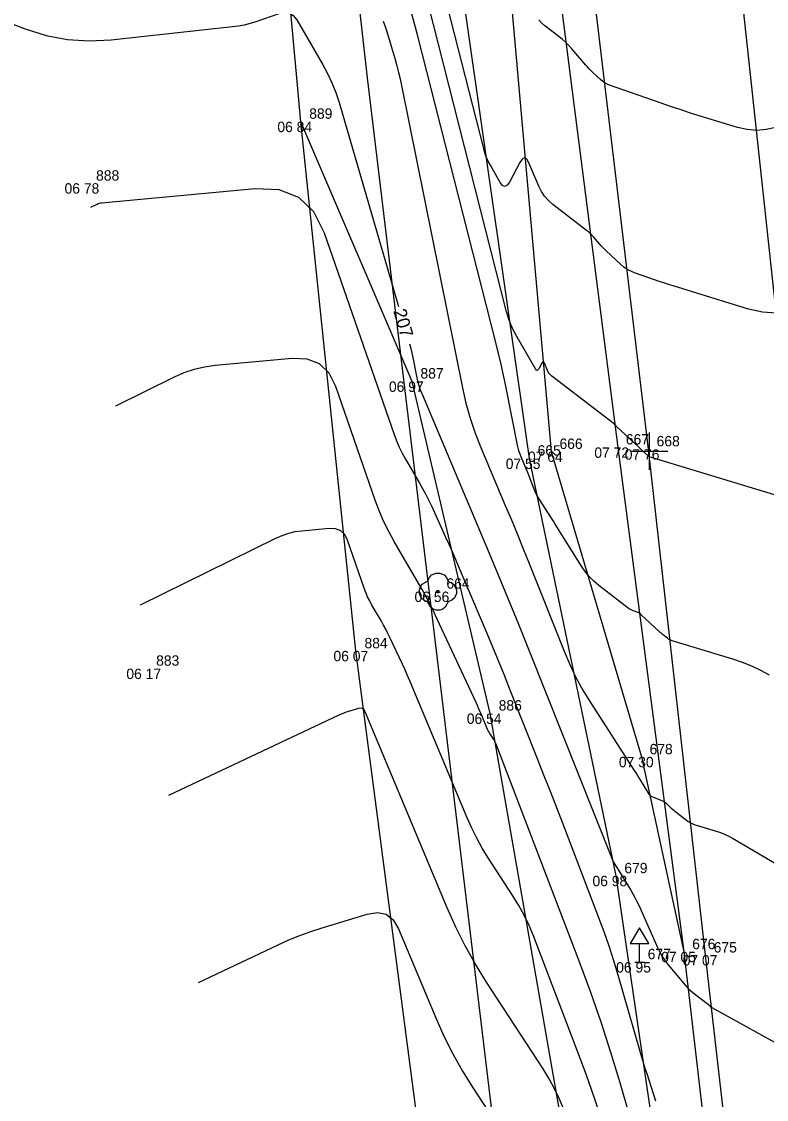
# Model space of a CAD drawing. Extents: x -711234 to -710007, y -1026313 to -1025448.
# Drawn here: x -710916.93 to -710896.84, y -1025992.49 to -1025963.41 of the extents above; entities that cross this region are included whole.
import ezdxf

# ---------------------------------------------------------------- set-up
doc = ezdxf.new("R2010")
doc.units = 0
for name, color, linetype in [('Ex_Contour Labels', 7, 'Continuous'), ('Ex_Major Contours', 7, 'Continuous'), ('Ex_Minor Contours', 7, 'Continuous'), ('Z_body', 7, 'Continuous'), ('Z_body_cisla', 7, 'Continuous'), ('Z_body_vysky_redukovane', 7, 'Continuous'), ('Z_dopravni_znacky', 7, 'Continuous'), ('Z_hektometricka_sit', 7, 'Continuous'), ('Z_hrany_paty', 7, 'Continuous'), ('Z_katastr_hranice', 7, 'Continuous'), ('Z_komunikace', 7, 'Continuous'), ('Z_komunikace_osa', 7, 'Continuous'), ('Z_pole_rozhranni', 7, 'Continuous'), ('Z_rozhranni', 7, 'Continuous'), ('Z_vdz12_plna', 7, 'Continuous'), ('Z_zelen_jednotliva', 7, 'Continuous')]:
    doc.layers.add(name, color=color, linetype=linetype)

# ---------------------------------------------------------------- blocks, each defined once
blk = doc.blocks.new('POINT_DISPLAY')
blk.add_line((0, 0), (0, 0))
blk = doc.blocks.new('Z527')
for p, q in [((0, 0.93), (-0.25, 0.5)), ((0.25, 0.5), (0, 0.93)), ((-0.25, 0.5), (0.25, 0.5)), ((0, 0), (0, 0.5)), ((-0.13, 0), (0.13, 0))]:
    blk.add_line(p, q)
blk = doc.blocks.new('Z24')
for p, q in [((-0.28, 0.28), (-0.23, 0.38)), ((-0.23, 0.38), (-0.17, 0.45)), ((-0.17, 0.45), (-0.05, 0.5)), ((-0.05, 0.5), (0.05, 0.5)), ((0.05, 0.5), (0.17, 0.45)), ((0.17, 0.45), (0.23, 0.38)), ((0.23, 0.38), (0.28, 0.28)), ((-0.5, 0.05), (-0.47, 0.13)), ((-0.5, -0.05), (-0.5, 0.05)), ((-0.47, 0.13), (-0.42, 0.2)), ((-0.42, 0.2), (-0.28, 0.28)), ((-0.03, -0.03), (-0.03, 0.03)), ((-0.03, 0.03), (0.03, 0.03)), ((0.03, 0.03), (0.03, -0.03)), ((0.28, 0.28), (0.42, 0.2)), ((0.42, 0.2), (0.47, 0.13)), ((0.47, 0.13), (0.5, 0.05)), ((0.5, 0.05), (0.5, -0.05)), ((-0.45, -0.17), (-0.5, -0.05)), ((-0.38, -0.23), (-0.45, -0.17)), ((-0.28, -0.28), (-0.38, -0.23)), ((-0.2, -0.42), (-0.28, -0.28)), ((0.03, -0.03), (-0.03, -0.03)), ((0.28, -0.28), (0.2, -0.42)), ((0.38, -0.23), (0.28, -0.28)), ((0.45, -0.17), (0.38, -0.23)), ((0.5, -0.05), (0.45, -0.17)), ((-0.13, -0.47), (-0.2, -0.42)), ((-0.05, -0.5), (-0.13, -0.47)), ((0.05, -0.5), (-0.05, -0.5)), ((0.13, -0.47), (0.05, -0.5)), ((0.2, -0.42), (0.13, -0.47))]:
    blk.add_line(p, q)

msp = doc.modelspace()

# ---------------------------------------------------------------- linework, layer by layer
at = {"layer": 'Ex_Major Contours'}
for points in [[(-710926.145, -1025960.075), (-710916.837, -1025963.602), (-710916.269, -1025963.781), (-710915.691, -1025963.891), (-710915.105, -1025963.93), (-710914.51, -1025963.9), (-710911.236, -1025963.544), (-710911.075, -1025963.522), (-710910.915, -1025963.491), (-710910.757, -1025963.451), (-710910.601, -1025963.401), (-710909.982, -1025963.186), (-710909.837, -1025963.157), (-710909.709, -1025963.176), (-710909.6, -1025963.244), (-710909.508, -1025963.362), (-710908.812, -1025964.556), (-710908.677, -1025964.805), (-710908.557, -1025965.062), (-710908.453, -1025965.325), (-710908.365, -1025965.595), (-710906.758, -1025971.097)], [(-710896.564, -1025971.28), (-710896.944, -1025971.251), (-710897.325, -1025971.164), (-710899.356, -1025970.54), (-710899.482, -1025970.501), (-710899.608, -1025970.46), (-710899.733, -1025970.419), (-710899.858, -1025970.376), (-710900.395, -1025970.188), (-710900.497, -1025970.146), (-710900.594, -1025970.094), (-710900.684, -1025970.033), (-710900.768, -1025969.962), (-710901.164, -1025969.592), (-710901.21, -1025969.548), (-710901.254, -1025969.503), (-710901.298, -1025969.456), (-710901.34, -1025969.409), (-710901.505, -1025969.216), (-710901.547, -1025969.169), (-710901.592, -1025969.124), (-710901.639, -1025969.082), (-710901.688, -1025969.042), (-710902.598, -1025968.341), (-710902.718, -1025968.236), (-710902.821, -1025968.119), (-710902.908, -1025967.99), (-710902.979, -1025967.848), (-710903.244, -1025967.222), (-710903.301, -1025967.123), (-710903.361, -1025967.088), (-710903.424, -1025967.118), (-710903.489, -1025967.212), (-710903.769, -1025967.741), (-710903.829, -1025967.826), (-710903.891, -1025967.855), (-710903.953, -1025967.829), (-710904.017, -1025967.746), (-710904.274, -1025967.304), (-710904.334, -1025967.191), (-710904.386, -1025967.076), (-710904.43, -1025966.957), (-710904.465, -1025966.835), (-710905.945, -1025961.02)], [(-710906.466, -1025972.106), (-710906.434, -1025972.227), (-710906.405, -1025972.352), (-710906.378, -1025972.477), (-710906.278, -1025972.977), (-710906.249, -1025973.101), (-710906.215, -1025973.224), (-710906.174, -1025973.344), (-710906.128, -1025973.463), (-710904.416, -1025977.517), (-710904.116, -1025978.232), (-710903.819, -1025978.95), (-710903.527, -1025979.668), (-710903.238, -1025980.389), (-710901.003, -1025986.011), (-710900.992, -1025986.038), (-710900.98, -1025986.064), (-710900.966, -1025986.089), (-710900.951, -1025986.114), (-710900.888, -1025986.211), (-710900.873, -1025986.235), (-710900.857, -1025986.26), (-710900.842, -1025986.284), (-710900.827, -1025986.309), (-710900.497, -1025986.849), (-710900.439, -1025986.948), (-710900.384, -1025987.049), (-710900.332, -1025987.152), (-710900.284, -1025987.256), (-710899.778, -1025988.396), (-710899.717, -1025988.521), (-710899.649, -1025988.64), (-710899.572, -1025988.754), (-710899.487, -1025988.863), (-710899.069, -1025989.366), (-710899.01, -1025989.433), (-710898.948, -1025989.497), (-710898.882, -1025989.557), (-710898.812, -1025989.614), (-710898.403, -1025989.933), (-710898.395, -1025989.94), (-710898.387, -1025989.947), (-710898.379, -1025989.954), (-710898.372, -1025989.961), (-710898.344, -1025989.992), (-710898.336, -1025990), (-710898.329, -1025990.006), (-710898.32, -1025990.013), (-710898.311, -1025990.018), (-710895.355, -1025991.651)], [(-710902.299, -1025992.769), (-710902.417, -1025992.484), (-710902.55, -1025992.206), (-710902.697, -1025991.935), (-710902.859, -1025991.672), (-710904.385, -1025989.328), (-710904.685, -1025988.845), (-710904.961, -1025988.35), (-710905.215, -1025987.843), (-710905.446, -1025987.323), (-710907.658, -1025982.031), (-710907.69, -1025981.977), (-710907.731, -1025981.945), (-710907.783, -1025981.934), (-710907.845, -1025981.944), (-710908.11, -1025982.025), (-710908.176, -1025982.047), (-710908.241, -1025982.07), (-710908.305, -1025982.097), (-710908.369, -1025982.125), (-710912.968, -1025984.297)]]:
    msp.add_lwpolyline(points, dxfattribs=at)
at = {"layer": 'Ex_Minor Contours'}
for points in [[(-710896.754, -1025981.047), (-710896.991, -1025980.916), (-710897.235, -1025980.8), (-710897.486, -1025980.699), (-710897.742, -1025980.613), (-710899.38, -1025980.115), (-710899.414, -1025980.103), (-710899.447, -1025980.088), (-710899.478, -1025980.07), (-710899.507, -1025980.049), (-710899.621, -1025979.96), (-710899.65, -1025979.938), (-710899.677, -1025979.914), (-710899.705, -1025979.891), (-710899.731, -1025979.866), (-710900.217, -1025979.414), (-710900.242, -1025979.393), (-710900.269, -1025979.374), (-710900.298, -1025979.358), (-710900.328, -1025979.345), (-710900.452, -1025979.298), (-710900.483, -1025979.285), (-710900.512, -1025979.27), (-710900.541, -1025979.252), (-710900.567, -1025979.233), (-710901.358, -1025978.621), (-710901.493, -1025978.507), (-710901.616, -1025978.382), (-710901.728, -1025978.247), (-710901.828, -1025978.101), (-710902.536, -1025976.967), (-710902.585, -1025976.889), (-710902.635, -1025976.81), (-710902.684, -1025976.732), (-710902.734, -1025976.654), (-710902.94, -1025976.334), (-710902.986, -1025976.26), (-710903.027, -1025976.184), (-710903.065, -1025976.106), (-710903.099, -1025976.026), (-710903.24, -1025975.672), (-710903.266, -1025975.606), (-710903.293, -1025975.541), (-710903.32, -1025975.476), (-710903.347, -1025975.411), (-710903.457, -1025975.151), (-710903.482, -1025975.085), (-710903.505, -1025975.019), (-710903.524, -1025974.951), (-710903.539, -1025974.882), (-710903.869, -1025973.247), (-710903.93, -1025972.952), (-710903.995, -1025972.658), (-710904.064, -1025972.364), (-710904.137, -1025972.072), (-710906.251, -1025963.763), (-710906.487, -1025962.905)], [(-710896.623, -1025976.177), (-710900.005, -1025975.149), (-710900.009, -1025975.147), (-710900.017, -1025975.14), (-710900.019, -1025975.139), (-710900.18, -1025974.988), (-710900.235, -1025974.937), (-710900.29, -1025974.887), (-710900.884, -1025974.331), (-710900.889, -1025974.327), (-710900.893, -1025974.322), (-710900.898, -1025974.317), (-710900.902, -1025974.312), (-710900.92, -1025974.291), (-710900.925, -1025974.286), (-710900.929, -1025974.281), (-710900.935, -1025974.277), (-710900.94, -1025974.272), (-710902.627, -1025972.972), (-710902.664, -1025972.94), (-710902.695, -1025972.905), (-710902.722, -1025972.865), (-710902.743, -1025972.822), (-710902.825, -1025972.63), (-710902.842, -1025972.6), (-710902.86, -1025972.59), (-710902.879, -1025972.599), (-710902.899, -1025972.627), (-710902.981, -1025972.781), (-710903.001, -1025972.81), (-710903.022, -1025972.82), (-710903.044, -1025972.811), (-710903.065, -1025972.783), (-710903.573, -1025971.909), (-710903.659, -1025971.748), (-710903.733, -1025971.583), (-710903.796, -1025971.413), (-710903.847, -1025971.238), (-710905.965, -1025962.916)], [(-710907.178, -1025963.397), (-710907.112, -1025963.564), (-710907.057, -1025963.736), (-710906.854, -1025964.43), (-710906.805, -1025964.604), (-710906.76, -1025964.779), (-710906.718, -1025964.955), (-710906.681, -1025965.132), (-710905.037, -1025973.294), (-710904.943, -1025973.706), (-710904.829, -1025974.112), (-710904.694, -1025974.511), (-710904.54, -1025974.904), (-710903.881, -1025976.464), (-710903.718, -1025976.854), (-710903.556, -1025977.245), (-710903.397, -1025977.637), (-710903.239, -1025978.03), (-710902.297, -1025980.401), (-710902.144, -1025980.759), (-710901.975, -1025981.109), (-710901.789, -1025981.45), (-710901.586, -1025981.783), (-710900.405, -1025983.616), (-710900.362, -1025983.684), (-710900.319, -1025983.752), (-710900.276, -1025983.82), (-710900.234, -1025983.889), (-710900.035, -1025984.215), (-710900.006, -1025984.255), (-710899.971, -1025984.289), (-710899.932, -1025984.317), (-710899.887, -1025984.338), (-710899.685, -1025984.416), (-710899.644, -1025984.433), (-710899.606, -1025984.455), (-710899.57, -1025984.479), (-710899.536, -1025984.508), (-710899.406, -1025984.63), (-710899.373, -1025984.66), (-710899.339, -1025984.689), (-710899.305, -1025984.717), (-710899.27, -1025984.745), (-710899.004, -1025984.952), (-710898.946, -1025984.993), (-710898.886, -1025985.028), (-710898.822, -1025985.057), (-710898.756, -1025985.08), (-710898.192, -1025985.252), (-710898.077, -1025985.29), (-710897.965, -1025985.336), (-710897.856, -1025985.388), (-710897.749, -1025985.446), (-710894.784, -1025987.193)], [(-710896.584, -1025966.265), (-710896.842, -1025966.324), (-710897.101, -1025966.344), (-710897.36, -1025966.324), (-710897.618, -1025966.265), (-710898.655, -1025965.947), (-710898.912, -1025965.867), (-710899.168, -1025965.784), (-710899.424, -1025965.699), (-710899.679, -1025965.611), (-710901.071, -1025965.123), (-710901.136, -1025965.097), (-710901.197, -1025965.064), (-710901.255, -1025965.025), (-710901.309, -1025964.979), (-710901.517, -1025964.785), (-710901.568, -1025964.736), (-710901.618, -1025964.685), (-710901.666, -1025964.633), (-710901.713, -1025964.58), (-710902.091, -1025964.139), (-710902.17, -1025964.051), (-710902.254, -1025963.967), (-710902.342, -1025963.888), (-710902.435, -1025963.813), (-710902.812, -1025963.522), (-710902.901, -1025963.445), (-710902.977, -1025963.358)], [(-710915.06, -1025968.414), (-710914.891, -1025968.331), (-710914.862, -1025968.318), (-710914.833, -1025968.309), (-710914.803, -1025968.302), (-710914.772, -1025968.297), (-710910.628, -1025967.91), (-710909.986, -1025967.936), (-710909.461, -1025968.145), (-710909.054, -1025968.536), (-710908.765, -1025969.11), (-710906.882, -1025974.551), (-710906.817, -1025974.722), (-710906.745, -1025974.89), (-710906.665, -1025975.053), (-710906.576, -1025975.213), (-710906.205, -1025975.846), (-710906.115, -1025976.005), (-710906.028, -1025976.167), (-710905.946, -1025976.33), (-710905.867, -1025976.496), (-710905.492, -1025977.319), (-710905.404, -1025977.512), (-710905.318, -1025977.705), (-710905.234, -1025977.9), (-710905.151, -1025978.095), (-710904.383, -1025979.913), (-710904.228, -1025980.282), (-710904.076, -1025980.651), (-710903.925, -1025981.021), (-710903.776, -1025981.392), (-710903.022, -1025983.29), (-710902.848, -1025983.731), (-710902.675, -1025984.172), (-710902.503, -1025984.613), (-710902.333, -1025985.055), (-710901.365, -1025987.583), (-710901.223, -1025987.967), (-710901.089, -1025988.353), (-710900.963, -1025988.743), (-710900.846, -1025989.135), (-710900.253, -1025991.189), (-710900.208, -1025991.342), (-710900.162, -1025991.495), (-710900.115, -1025991.647), (-710900.066, -1025991.799), (-710899.826, -1025992.536)], [(-710899.412, -1025996.807), (-710900.786, -1025992.042), (-710901.032, -1025991.224), (-710901.294, -1025990.412), (-710901.574, -1025989.605), (-710901.871, -1025988.804), (-710904.129, -1025982.908), (-710904.145, -1025982.869), (-710904.163, -1025982.831), (-710904.183, -1025982.794), (-710904.205, -1025982.758), (-710904.297, -1025982.617), (-710904.319, -1025982.581), (-710904.34, -1025982.544), (-710904.359, -1025982.507), (-710904.376, -1025982.468), (-710904.534, -1025982.089), (-710904.567, -1025982.013), (-710904.6, -1025981.937), (-710904.633, -1025981.861), (-710904.668, -1025981.786), (-710905.718, -1025979.53), (-710905.847, -1025979.259), (-710905.983, -1025978.993), (-710906.125, -1025978.729), (-710906.274, -1025978.469), (-710906.88, -1025977.434), (-710907.025, -1025977.172), (-710907.157, -1025976.904), (-710907.275, -1025976.63), (-710907.38, -1025976.35), (-710908.451, -1025973.257), (-710908.634, -1025972.894), (-710908.891, -1025972.647), (-710909.223, -1025972.515), (-710909.629, -1025972.498), (-710911.704, -1025972.692), (-710911.993, -1025972.732), (-710912.274, -1025972.798), (-710912.549, -1025972.889), (-710912.816, -1025973.006), (-710914.396, -1025973.783)], [(-710901.271, -1025993.09), (-710901.474, -1025992.461), (-710901.691, -1025991.837), (-710901.921, -1025991.217), (-710903.121, -1025988.081), (-710903.238, -1025987.799), (-710903.369, -1025987.525), (-710903.514, -1025987.257), (-710903.674, -1025986.997), (-710904.341, -1025985.973), (-710904.502, -1025985.713), (-710904.651, -1025985.447), (-710904.787, -1025985.175), (-710904.911, -1025984.896), (-710906.392, -1025981.351), (-710906.459, -1025981.195), (-710906.527, -1025981.039), (-710906.596, -1025980.883), (-710906.667, -1025980.728), (-710906.992, -1025980.03), (-710907.047, -1025979.917), (-710907.103, -1025979.805), (-710907.163, -1025979.695), (-710907.225, -1025979.586), (-710907.479, -1025979.153), (-710907.54, -1025979.043), (-710907.595, -1025978.931), (-710907.644, -1025978.816), (-710907.688, -1025978.699), (-710908.136, -1025977.404), (-710908.213, -1025977.252), (-710908.321, -1025977.149), (-710908.459, -1025977.093), (-710908.629, -1025977.087), (-710909.372, -1025977.156), (-710909.555, -1025977.181), (-710909.734, -1025977.223), (-710909.908, -1025977.281), (-710910.077, -1025977.355), (-710913.732, -1025979.152)], [(-710912.155, -1025989.336), (-710910.007, -1025988.322), (-710909.718, -1025988.192), (-710909.424, -1025988.072), (-710909.127, -1025987.963), (-710908.825, -1025987.864), (-710907.611, -1025987.492), (-710907.33, -1025987.447), (-710907.094, -1025987.499), (-710906.904, -1025987.647), (-710906.758, -1025987.892), (-710905.755, -1025990.292), (-710905.536, -1025990.784), (-710905.296, -1025991.265), (-710905.034, -1025991.734), (-710904.75, -1025992.192), (-710902.129, -1025996.215)]]:
    msp.add_lwpolyline(points, dxfattribs=at)
at = {"layer": 'Z_hektometricka_sit'}
for p, q in [((-710900, -1025974.5), (-710900, -1025975.5)), ((-710900.5, -1025975), (-710899.5, -1025975))]:
    msp.add_line(p, q, dxfattribs=at)
at = {"layer": 'Z_hrany_paty'}
for p, q in [((-710905.9, -1025956.62), (-710903.24, -1025975.2)), ((-710906.39, -1025973.12), (-710909.4, -1025966.11)), ((-710904.29, -1025982.08), (-710906.39, -1025973.12)), ((-710903.24, -1025975.2), (-710900.9, -1025986.46)), ((-710901.8, -1025996.31), (-710904.29, -1025982.08)), ((-710900.9, -1025986.46), (-710898.47, -1026003.1))]:
    msp.add_line(p, q, dxfattribs=at)
at = {"layer": 'Z_katastr_hranice'}
msp.add_lwpolyline([(-710903.02, -1026002.95), (-710907.6, -1025964.93), (-710910.15, -1025942.26)], dxfattribs=at)
at = {"layer": 'Z_komunikace'}
for p, q in [((-710903.22, -1025956.32), (-710900.85, -1025974.9)), ((-710900.85, -1025974.9), (-710899.07, -1025988.51)), ((-710899.07, -1025988.51), (-710897.38, -1026003.02))]:
    msp.add_line(p, q, dxfattribs=at)
at = {"layer": 'Z_komunikace_osa'}
msp.add_line((-710898.24, -1025955.88), (-710896.22, -1025974.58), dxfattribs=at)
at = {"layer": 'Z_pole_rozhranni'}
for p, q in [((-710909.4, -1025966.11), (-710910.68, -1025951.9)), ((-710907.91, -1025980.39), (-710909.4, -1025966.11)), ((-710905.87, -1025995.95), (-710907.91, -1025980.39))]:
    msp.add_line(p, q, dxfattribs=at)
at = {"layer": 'Z_rozhranni'}
for p, q in [((-710904.29, -1025956.45), (-710902.64, -1025975.01)), ((-710902.64, -1025975.01), (-710900.21, -1025983.25)), ((-710900.21, -1025983.25), (-710899.07, -1025988.51))]:
    msp.add_line(p, q, dxfattribs=at)
at = {"layer": 'Z_vdz12_plna'}
for p, q in [((-710902.26, -1025956.21), (-710900.03, -1025974.95)), ((-710900.03, -1025974.95), (-710898.49, -1025988.6)), ((-710898.49, -1025988.6), (-710896.84, -1026003.08))]:
    msp.add_line(p, q, dxfattribs=at)

# ---------------------------------------------------------------- block references
at = {"layer": 'Z_body'}
for p in [(-710909.4, -1025966.11), (-710915.14, -1025967.77), (-710906.39, -1025973.12), (-710902.64, -1025975.01), (-710900.85, -1025974.9), (-710900.03, -1025974.95), (-710903.24, -1025975.2), (-710905.7, -1025978.79), (-710907.91, -1025980.39), (-710913.52, -1025980.87), (-710904.29, -1025982.08), (-710900.21, -1025983.25), (-710900.9, -1025986.46), (-710900.26, -1025988.79), (-710899.07, -1025988.51), (-710898.49, -1025988.6)]:
    msp.add_blockref('POINT_DISPLAY', p, dxfattribs=at)
at = {"layer": 'Z_dopravni_znacky'}
msp.add_blockref('Z527', (-710900.26, -1025988.79), dxfattribs=at)
at = {"layer": 'Z_zelen_jednotliva'}
msp.add_blockref('Z24', (-710905.7, -1025978.79), dxfattribs=at)

# ---------------------------------------------------------------- texts
at = {"layer": 'Ex_Contour Labels'}
msp.add_text('207', height=0.35, rotation=286.2022, dxfattribs=at).set_placement((-710906.906, -1025971.216))
at = {"layer": 'Z_body_cisla'}
for s, p in [('889', (-710909.17, -1025966.03)), ('888', (-710914.92, -1025967.7)), ('887', (-710906.17, -1025973.04)), ('667', (-710900.63, -1025974.82)), ('665', (-710903.01, -1025975.12)), ('666', (-710902.42, -1025974.94)), ('668', (-710899.8, -1025974.87)), ('664', (-710905.47, -1025978.71)), ('884', (-710907.68, -1025980.32)), ('883', (-710913.3, -1025980.79)), ('886', (-710904.06, -1025982)), ('678', (-710899.99, -1025983.18)), ('679', (-710900.67, -1025986.39)), ('676', (-710898.84, -1025988.44)), ('677', (-710900.04, -1025988.71)), ('675', (-710898.26, -1025988.53))]:
    msp.add_text(s, height=0.28, dxfattribs=at).set_placement(p)
at = {"layer": 'Z_body_vysky_redukovane'}
for s, p in [('06 84', (-710910.03, -1025966.39)), ('06 78', (-710915.77, -1025968.05)), ('06 97', (-710907.02, -1025973.4)), ('07 64', (-710903.27, -1025975.29)), ('07 72', (-710901.48, -1025975.18)), ('07 76', (-710900.66, -1025975.23)), ('07 55', (-710903.87, -1025975.48)), ('06 56', (-710906.33, -1025979.07)), ('06 07', (-710908.517, -1025980.67)), ('06 17', (-710914.103, -1025981.15)), ('06 54', (-710904.92, -1025982.36)), ('07 30', (-710900.817, -1025983.53)), ('06 98', (-710901.53, -1025986.74)), ('07 05', (-710899.677, -1025988.79)), ('06 95', (-710900.89, -1025989.07)), ('07 07', (-710899.097, -1025988.88))]:
    msp.add_text(s, height=0.28, dxfattribs=at).set_placement(p)

doc.saveas('drawing.dxf')
